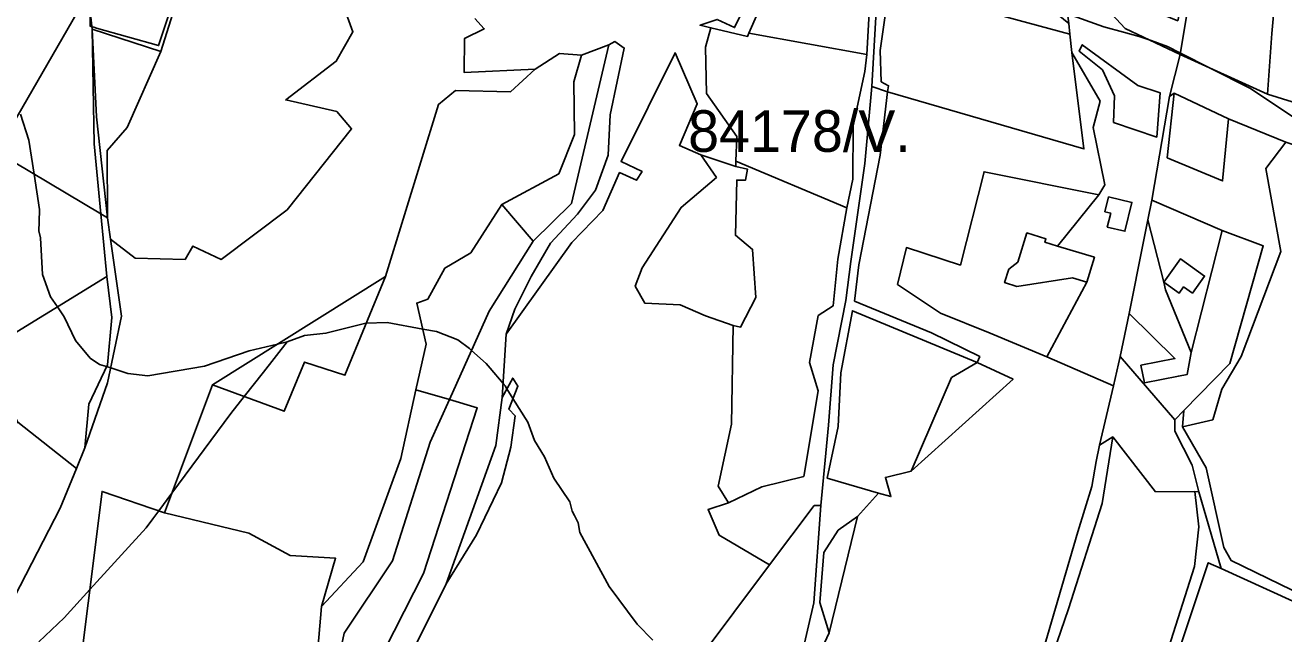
# Model space of a CAD drawing. Extents: x -477304 to -465429, y -1159113 to -1149210.
# Drawn here: x -471017.8 to -470564, y -1155138.3 to -1154918.8 of the extents above; entities that cross this region are included whole.
import ezdxf

# ---------------------------------------------------------------- set-up
doc = ezdxf.new("R2010")
doc.units = 0
for name, color, linetype in [('BPEJ_s', 7, 'Continuous'), ('orna_s', 7, 'Continuous'), ('PUPFL_s', 7, 'Continuous'), ('trav_porost_s', 7, 'Continuous'), ('zahrada_s', 7, 'Continuous')]:
    doc.layers.add(name, color=color, linetype=linetype)

msp = doc.modelspace()

# ---------------------------------------------------------------- linework, layer by layer
at = {"layer": 'BPEJ_s'}
for points in [[(-470965.44, -1154913.46), (-470969.67, -1154926.15), (-470992, -1154919.83), (-470993.05, -1154919.54), (-470993.73, -1154919.35), (-470994.32, -1154919.18), (-470994.36, -1154913.52), (-470995.19, -1154803.4), (-470994.48, -1154802.55), (-470937.22, -1154821.12), (-470964.59, -1154909.21)], [(-470965.44, -1154913.46), (-470964.59, -1154909.21), (-470937.22, -1154821.12), (-470994.48, -1154802.55), (-470995.19, -1154803.4), (-470994.36, -1154913.52), (-470994.32, -1154919.18), (-470993.73, -1154919.35), (-470993.05, -1154919.54), (-470992, -1154919.83), (-470969.67, -1154926.15)]]:
    msp.add_lwpolyline(points, close=True, dxfattribs=at)
for points in [[(-470650.97, -1154911.34), (-470649, -1154912.06), (-470641.9, -1154914.65), (-470628.87, -1154919.41), (-470621.79, -1154921.3), (-470616.13, -1154922.81), (-470615.34, -1154923.09), (-470611.76, -1154924.35), (-470605.93, -1154926.42), (-470601.2, -1154928.82), (-470590.24, -1154934.38), (-470576.18, -1154941.51), (-470555.41, -1154955.27)], [(-470615.34, -1154923.09), (-470616.13, -1154922.81), (-470621.79, -1154921.3), (-470628.87, -1154919.41), (-470641.9, -1154914.65)], [(-470555.41, -1154955.27), (-470576.18, -1154941.51), (-470590.24, -1154934.38), (-470601.2, -1154928.82), (-470605.93, -1154926.42), (-470611.76, -1154924.35), (-470615.34, -1154923.09)], [(-471019.41, -1154950.86), (-471016.44, -1154960.21), (-471014.56, -1154972.53), (-471012.61, -1154985.28), (-471012.74, -1154989.7), (-471012.83, -1154992.93), (-471012.19, -1154995.48), (-471011.55, -1155008.65), (-471008.58, -1155016.72), (-471006.1, -1155020.38), (-471003.69, -1155023.95), (-470999.65, -1155032.45), (-470994.34, -1155038.82), (-470990.94, -1155041.16), (-470988.45, -1155041.94), (-470986.93, -1155042.41), (-470980.74, -1155044.35), (-470973.52, -1155045.2), (-470953.12, -1155041.8), (-470936.97, -1155036.27), (-470926.79, -1155033.82), (-470923.24, -1155032.97)], [(-470999.65, -1155032.45), (-471003.69, -1155023.95), (-471006.1, -1155020.38), (-471008.58, -1155016.72), (-471011.55, -1155008.65), (-471012.19, -1154995.48), (-471012.83, -1154992.93), (-471012.74, -1154989.7), (-471012.61, -1154985.28), (-471014.56, -1154972.53), (-471016.44, -1154960.21), (-471019.41, -1154950.86)], [(-471012.83, -1155141.24), (-471003.69, -1155132.53), (-470994.46, -1155122.37), (-470974.15, -1155100.02), (-470971.78, -1155096.82), (-470969.61, -1155093.89), (-470964.88, -1155087.52), (-470943.56, -1155058.8), (-470938.78, -1155052.72), (-470931.88, -1155043.95), (-470923.24, -1155032.97), (-470917, -1155030.75), (-470909.35, -1155029.9), (-470894.9, -1155026.29)], [(-470791.42, -1155140.6), (-470797.16, -1155134.86), (-470807.15, -1155121.26), (-470817.77, -1155101.72), (-470818.41, -1155098.32), (-470819.76, -1155095.62), (-470820.53, -1155094.07), (-470821.38, -1155090.67), (-470827.12, -1155082.17), (-470830.52, -1155074.52), (-470834.13, -1155068.57), (-470836.47, -1155061.98), (-470841.88, -1155053.38), (-470844.06, -1155049.91), (-470844.75, -1155048.81), (-470845.05, -1155048.46), (-470845.45, -1155047.99), (-470850.12, -1155042.44), (-470851.55, -1155040.74), (-470856.78, -1155036.07), (-470857.5, -1155035.42), (-470861.75, -1155032.24), (-470869.4, -1155029.26), (-470874.44, -1155028.36), (-470887.25, -1155026.07), (-470894.76, -1155026.28), (-470894.83, -1155026.29), (-470894.9, -1155026.29), (-470909.35, -1155029.9), (-470917, -1155030.75), (-470923.24, -1155032.97), (-470926.79, -1155033.82), (-470936.97, -1155036.27), (-470953.12, -1155041.8), (-470973.52, -1155045.2), (-470980.74, -1155044.35), (-470986.93, -1155042.41), (-470988.45, -1155041.94), (-470990.94, -1155041.16), (-470994.34, -1155038.82), (-470999.65, -1155032.45)], [(-470894.9, -1155026.29), (-470894.83, -1155026.29), (-470894.76, -1155026.28), (-470887.25, -1155026.07), (-470874.44, -1155028.36), (-470869.4, -1155029.26), (-470861.75, -1155032.24), (-470857.5, -1155035.42), (-470856.78, -1155036.07), (-470851.55, -1155040.74), (-470850.12, -1155042.44), (-470845.45, -1155047.99), (-470845.05, -1155048.46), (-470844.75, -1155048.81), (-470844.06, -1155049.91), (-470841.88, -1155053.38), (-470836.47, -1155061.98), (-470834.13, -1155068.57), (-470830.52, -1155074.52), (-470827.12, -1155082.17), (-470821.38, -1155090.67), (-470820.53, -1155094.07), (-470819.76, -1155095.62), (-470818.41, -1155098.32), (-470817.77, -1155101.72), (-470807.15, -1155121.26), (-470797.16, -1155134.86), (-470791.42, -1155140.6)], [(-470923.24, -1155032.97), (-470931.88, -1155043.95), (-470938.78, -1155052.72), (-470943.56, -1155058.8), (-470964.88, -1155087.52), (-470969.61, -1155093.89), (-470971.78, -1155096.82), (-470974.15, -1155100.02), (-470994.46, -1155122.37), (-471003.69, -1155132.53), (-471012.83, -1155141.24)]]:
    msp.add_lwpolyline(points, dxfattribs=at)
at = {"layer": 'orna_s'}
for points in [[(-470750.36, -1154906.86), (-470745.42, -1154890.01), (-470712.21, -1154892.83), (-470714.3, -1154929.3), (-470756.83, -1154921.68)], [(-470709.16, -1154939.17), (-470709.53, -1154927.88), (-470706.17, -1154904.37), (-470641.1, -1154921.98), (-470640.37, -1154928.67), (-470636.06, -1154963.4), (-470706.9, -1154942.79), (-470706.49, -1154940.65)], [(-470761.19, -1154958.93), (-470772.06, -1154943.43), (-470772.44, -1154926.66), (-470770.54, -1154919.72), (-470757.32, -1154922.81), (-470756.83, -1154921.68), (-470714.3, -1154929.3), (-470715.02, -1154935.46), (-470719.18, -1154955.03), (-470719.3, -1154974.27), (-470721.51, -1154984.66), (-470761.52, -1154967.81)]]:
    msp.add_lwpolyline(points, close=True, dxfattribs=at)
at = {"layer": 'PUPFL_s'}
for points in [[(-470946.47, -1154855.82), (-470965.27, -1154916.82), (-470968.79, -1154928.23), (-470993.63, -1154920.27), (-470995.05, -1154907.22), (-471000.43, -1154872.52), (-471001.42, -1154847.46), (-470995.4, -1154802.25), (-470935.82, -1154821.58)], [(-470988.05, -1154988.21), (-470992, -1154951.86), (-470993.63, -1154920.27), (-470968.79, -1154928.23), (-470981.01, -1154955.67), (-470988.23, -1154963.92)], [(-470992.91, -1154961.63), (-470993.63, -1154920.27), (-470992, -1154951.86), (-470988.05, -1154988.21), (-470990.47, -1154986.78)], [(-470845.96, -1154983.45), (-470825.38, -1154972.35), (-470819.66, -1154958.22), (-470819.96, -1154939.15), (-470817.12, -1154929.63), (-470807.36, -1154925.87), (-470820.84, -1154983.15), (-470834.56, -1154996.7)], [(-470967.53, -1155094.6), (-470950.27, -1155048.52), (-470924.35, -1155058), (-470917.08, -1155040.26), (-470902.48, -1155045.02), (-470887.81, -1155009.42), (-470868.74, -1154947.33), (-470862.59, -1154942.35), (-470842.82, -1154942.83), (-470833.87, -1154934.6), (-470825.09, -1154929), (-470817.12, -1154929.63), (-470819.96, -1154939.15), (-470819.66, -1154958.22), (-470825.38, -1154972.35), (-470845.96, -1154983.45), (-470857.13, -1155000.9), (-470866.46, -1155006.4), (-470872.61, -1155017.57), (-470876.6, -1155019.01), (-470873.17, -1155033.88), (-470876.85, -1155050.29), (-470882.35, -1155075.08), (-470895.84, -1155112.34), (-470910.89, -1155128.5), (-470905.87, -1155111.01), (-470922.17, -1155110.06), (-470937.07, -1155102.01)], [(-470538.37, -1154992.52), (-470542.77, -1154983.12), (-470553.52, -1154975.58), (-470551.75, -1154970.89), (-470555.71, -1154963.47), (-470563.19, -1154961.01), (-470583.86, -1154952.52), (-470603.48, -1154943.33), (-470605.22, -1154944.49), (-470601.28, -1154929.33), (-470569.9, -1154943.68), (-470552.01, -1154949.22), (-470555.57, -1154955.55), (-470552.46, -1154957.29), (-470547.38, -1154956.58), (-470525.35, -1154979.29), (-470501.69, -1154986.05), (-470504.63, -1155006.67), (-470511.14, -1155003.89)], [(-470834.56, -1154996.7), (-470850.47, -1155021.97), (-470864.73, -1155053.8), (-470876.85, -1155050.29), (-470873.17, -1155033.88), (-470876.6, -1155019.01), (-470872.61, -1155017.57), (-470866.46, -1155006.4), (-470857.13, -1155000.9), (-470845.96, -1154983.45)], [(-470986.5, -1155024.23), (-470988.27, -1155009.48), (-470990.47, -1154986.78), (-470988.05, -1154988.21), (-470986.95, -1154996), (-470983.03, -1155023.74), (-470988.05, -1155047.79), (-470996.23, -1155071.25), (-470994.76, -1155055.44), (-470988.12, -1155041.24)], [(-470988.27, -1155009.48), (-470986.5, -1155024.23), (-470988.12, -1155041.24), (-470994.76, -1155055.44), (-470996.23, -1155071.25), (-470999.23, -1155078.61), (-471020.4, -1155061.93), (-471033.4, -1155037.07)], [(-470902.48, -1155045.02), (-470917.08, -1155040.26), (-470924.35, -1155058), (-470950.27, -1155048.52), (-470887.81, -1155009.42)], [(-470661.56, -1155046.47), (-470698.38, -1155079.68), (-470683.74, -1155045.89), (-470674.49, -1155040.45)], [(-471030.46, -1155054), (-471025.25, -1155064.37), (-471020.4, -1155061.93), (-470999.23, -1155078.61), (-471005.09, -1155092.98), (-471027.82, -1155136.83), (-471060.72, -1155113.62), (-471064.37, -1155109.11), (-471078.46, -1155099.19), (-471088.01, -1155090.83), (-471047.16, -1155045.3), (-471044, -1155043.33)], [(-470871.72, -1155069.23), (-470864.73, -1155053.8), (-470854.75, -1155056.73), (-470874.14, -1155116.56), (-470891.69, -1155151.09), (-470909.48, -1155237), (-470913.11, -1155340.83), (-470928.65, -1155443.54), (-470970.24, -1155453.73), (-470967.13, -1155420.04), (-470969.04, -1155388.49), (-470964.39, -1155378.06), (-470961.07, -1155361.45), (-470948.05, -1155328.45), (-470939.67, -1155293.89), (-470930.5, -1155258.99), (-470928.23, -1155233.59), (-470914.76, -1155194.26), (-470902.7, -1155138.01), (-470885.31, -1155112)], [(-470910.89, -1155128.5), (-470913.4, -1155157.79), (-470924.49, -1155202.5), (-470939.28, -1155218.22), (-470945.22, -1155217.96), (-470948.24, -1155222.79), (-470957.16, -1155222.24), (-470966.27, -1155254.11), (-470970.51, -1155255.92), (-470986.15, -1155250.31), (-470998.39, -1155254), (-471012.4, -1155249.72), (-471000.08, -1155167.53), (-470990.05, -1155086.96), (-470967.53, -1155094.6), (-470937.07, -1155102.01), (-470922.17, -1155110.06), (-470905.87, -1155111.01)], [(-470729.79, -1155108.97), (-470724.64, -1155100.94), (-470717.62, -1155096.04), (-470727.87, -1155137.9), (-470731.27, -1155126.94)]]:
    msp.add_lwpolyline(points, close=True, dxfattribs=at)
for points in [[(-471027.82, -1155136.83), (-471005.09, -1155092.98), (-470999.23, -1155078.61), (-470996.23, -1155071.25), (-470988.05, -1155047.79), (-470983.03, -1155023.74), (-470986.95, -1154996), (-470978.13, -1155002.86), (-470960.13, -1155003.27), (-470957.33, -1154998.47), (-470947.08, -1155003.23), (-470923.29, -1154985.34), (-470900.1, -1154956.16), (-470905.4, -1154949.95), (-470923.78, -1154945.71), (-470905.58, -1154931.79), (-470899.57, -1154921.16), (-470908.12, -1154897.58)], [(-470855.62, -1154916.31), (-470852.25, -1154920.05), (-470859.41, -1154923.62), (-470859.54, -1154935.82), (-470833.87, -1154934.6), (-470842.82, -1154942.83), (-470862.59, -1154942.35), (-470868.74, -1154947.33), (-470887.81, -1155009.42), (-470950.27, -1155048.52), (-470967.53, -1155094.6), (-470990.05, -1155086.96), (-471000.08, -1155167.53)], [(-470891.69, -1155151.09), (-470874.14, -1155116.56), (-470854.75, -1155056.73), (-470864.73, -1155053.8), (-470850.47, -1155021.97), (-470834.56, -1154996.7), (-470820.84, -1154983.15), (-470807.36, -1154925.87), (-470805.16, -1154924.7), (-470801.74, -1154927.05), (-470806.85, -1154951.16), (-470807.55, -1154965.7), (-470812.16, -1154978.23), (-470818.63, -1154986.92), (-470828.35, -1154997.43), (-470835.35, -1155009.42), (-470841.24, -1155021.17), (-470844.31, -1155030.23), (-470845.77, -1155053.02), (-470848.07, -1155070.36), (-470865.95, -1155120.26), (-470883.16, -1155154.75)], [(-470741.82, -1155163.45), (-470733.41, -1155127.1), (-470730.86, -1155091.96), (-470728.14, -1155063.03), (-470726.49, -1155041.31), (-470721.84, -1155018.12), (-470720.07, -1155003.98), (-470715.04, -1154968.71), (-470712.49, -1154940.9), (-470706.9, -1154942.79), (-470709.5, -1154965.6), (-470717.25, -1155005.16), (-470718.73, -1155018.26), (-470691.05, -1155029.76), (-470673.59, -1155038.29), (-470674.49, -1155040.45), (-470719.49, -1155021.78), (-470723.65, -1155044.16), (-470724.64, -1155063.52), (-470728.59, -1155082.15), (-470710.08, -1155087.51), (-470717.62, -1155096.04), (-470724.64, -1155100.94), (-470729.79, -1155108.97), (-470731.27, -1155126.94), (-470727.87, -1155137.9), (-470740.16, -1155164.19)], [(-470913.4, -1155157.79), (-470910.89, -1155128.5), (-470895.84, -1155112.34), (-470882.35, -1155075.08), (-470876.85, -1155050.29), (-470864.73, -1155053.8), (-470871.72, -1155069.23), (-470885.31, -1155112), (-470902.7, -1155138.01), (-470914.76, -1155194.26)], [(-470787.57, -1155164.48), (-470749.35, -1155113.47), (-470733.29, -1155092.04), (-470730.86, -1155091.96), (-470733.41, -1155127.1), (-470741.82, -1155163.45)]]:
    msp.add_lwpolyline(points, dxfattribs=at)
at = {"layer": 'trav_porost_s'}
for points in [[(-471028.11, -1154964.51), (-471151.02, -1154890.17), (-471161.43, -1154883.93), (-471107.78, -1154777.99), (-471064.98, -1154829.61), (-471006.65, -1154894.46), (-470997.42, -1154904.61), (-470995.05, -1154907.22)], [(-471164.17, -1154882.23), (-471161.43, -1154883.93), (-471151.02, -1154890.17), (-471028.11, -1154964.51), (-470990.47, -1154986.78), (-470988.27, -1155009.48), (-471033.4, -1155037.07), (-471020.4, -1155061.93), (-471030.46, -1155054), (-471037.77, -1155039.43), (-471044, -1155043.33), (-471159.73, -1154952.12), (-471248.31, -1154882.31), (-471240.54, -1154864.57), (-471180.81, -1154906.13), (-471177.38, -1154901.19)], [(-470630.73, -1154890.02), (-470612.85, -1154896.98), (-470596.79, -1154901.72), (-470601.28, -1154929.33), (-470621.11, -1154919.92), (-470637.23, -1154902.55), (-470634.63, -1154897.53), (-470627.1, -1154901.39), (-470628.3, -1154906.42), (-470602.18, -1154917.17), (-470599.18, -1154903.57), (-470614.46, -1154898.09), (-470632.29, -1154893.03)], [(-470706.17, -1154904.37), (-470709.53, -1154927.88), (-470709.16, -1154939.17), (-470706.49, -1154940.65), (-470706.9, -1154942.79), (-470712.49, -1154940.9), (-470709.88, -1154894.89), (-470706.17, -1154895.22)], [(-470630.15, -1154946.18), (-470640.37, -1154928.67), (-470641.1, -1154921.98), (-470641.51, -1154918.21), (-470641.91, -1154914.52), (-470637.23, -1154902.55), (-470621.11, -1154919.92), (-470601.28, -1154929.33), (-470605.22, -1154944.49), (-470611.52, -1154981.86), (-470612.97, -1154989.03), (-470614.67, -1154997.42), (-470619.78, -1155022.72), (-470622.99, -1155038.3), (-470625.43, -1155048.83), (-470649.43, -1155038.44), (-470635.01, -1155011.48), (-470632.27, -1155002.45), (-470645.54, -1154998.43), (-470630.65, -1154980.01), (-470628.5, -1154976.3), (-470632.7, -1154955.66)], [(-470601.28, -1154929.33), (-470596.79, -1154901.72), (-470587.73, -1154903.95), (-470567.73, -1154915.16), (-470568.23, -1154921.81), (-470569.9, -1154943.68)], [(-470551.84, -1154938.49), (-470552.25, -1154946.22), (-470550.88, -1154947.23), (-470552.01, -1154949.22), (-470569.9, -1154943.68), (-470568.23, -1154921.81), (-470567.73, -1154915.16), (-470548.26, -1154915.88), (-470547.08, -1154918.76), (-470529.01, -1154914.56), (-470518.37, -1154917.05), (-470532.51, -1154919.18), (-470535.43, -1154923.66), (-470547.05, -1154921.6), (-470554.49, -1154925.24), (-470557.08, -1154934.44)], [(-470625, -1154944.29), (-470625.37, -1154953.85), (-470609.81, -1154959.16), (-470608.49, -1154943.18), (-470616.56, -1154940.54), (-470636.62, -1154925.83), (-470637.73, -1154928.18), (-470629.29, -1154934.93)], [(-470625.37, -1154953.85), (-470625, -1154944.29), (-470629.29, -1154934.93), (-470637.73, -1154928.18), (-470636.62, -1154925.83), (-470616.56, -1154940.54), (-470608.49, -1154943.18), (-470609.81, -1154959.16)], [(-470579.34, -1155038.23), (-470586.37, -1155050), (-470589.6, -1155061.09), (-470600.54, -1155063.62), (-470600, -1155057.81), (-470583.42, -1155040.8), (-470571.38, -1154998.41), (-470586.19, -1154992.83), (-470611.52, -1154981.86), (-470605.22, -1154944.49), (-470603.48, -1154943.33), (-470606.01, -1154966.61), (-470586.07, -1154974.93), (-470583.86, -1154952.52), (-470563.19, -1154961.01), (-470570.46, -1154970.48), (-470564.99, -1155000.4)], [(-470603.48, -1154943.33), (-470583.86, -1154952.52), (-470586.07, -1154974.93), (-470606.01, -1154966.61)], [(-470586.37, -1155050), (-470579.34, -1155038.23), (-470564.99, -1155000.4), (-470570.46, -1154970.48), (-470563.19, -1154961.01), (-470555.71, -1154963.47), (-470551.75, -1154970.89), (-470553.52, -1154975.58), (-470542.77, -1154983.12), (-470538.37, -1154992.52), (-470511.14, -1155003.89), (-470522.88, -1155060.42), (-470528.36, -1155078.84), (-470532.68, -1155086.75), (-470536.35, -1155102.45), (-470545, -1155124.37), (-470547.88, -1155128.95), (-470582.97, -1155111.85), (-470585.65, -1155107.19), (-470591.99, -1155078.43), (-470600.54, -1155063.62), (-470589.6, -1155061.09)], [(-470754.33, -1155017.05), (-470759.81, -1155027.68), (-470762.55, -1155027.12), (-470772.52, -1155023.62), (-470781.66, -1155019.66), (-470794.31, -1155019.08), (-470797.89, -1155012.95), (-470795.33, -1155006.31), (-470781.21, -1154984.49), (-470768.52, -1154973.66), (-470774.21, -1154965.58), (-470761.54, -1154969.76), (-470757.36, -1154970.67), (-470758.08, -1154974.73), (-470761.21, -1154974.65), (-470761.67, -1154994.55), (-470755.49, -1154999.66)], [(-470752.19, -1155085.32), (-470764.18, -1155091.05), (-470767.9, -1155084.99), (-470763.13, -1155062.68), (-470762.55, -1155027.12), (-470759.81, -1155027.68), (-470754.33, -1155017.05), (-470755.49, -1154999.66), (-470761.67, -1154994.55), (-470761.21, -1154974.65), (-470758.08, -1154974.73), (-470757.36, -1154970.67), (-470761.54, -1154969.76), (-470761.52, -1154967.81), (-470721.51, -1154984.66), (-470724.72, -1155003.2), (-470726.49, -1155020.01), (-470731.89, -1155023.51), (-470734.94, -1155040.49), (-470731.85, -1155050.67), (-470737.04, -1155081.53)], [(-470649.43, -1155038.44), (-470669.8, -1155029.84), (-470687.8, -1155022.59), (-470703.28, -1155012.29), (-470700.01, -1154999.02), (-470680.59, -1155005.28), (-470672.06, -1154971.64), (-470630.65, -1154980.01), (-470645.54, -1154998.43), (-470650.11, -1154997.04), (-470649.74, -1154995.8), (-470656.62, -1154993.71), (-470659.81, -1155004.22), (-470663.16, -1155006.78), (-470664.63, -1155011.62), (-470660.19, -1155012.97), (-470640.15, -1155009.92), (-470635.01, -1155011.48)], [(-470627.17, -1154980.68), (-470628.48, -1154986.07), (-470626.39, -1154986.57), (-470627.61, -1154991.58), (-470621.26, -1154993.12), (-470618.74, -1154982.73)], [(-470607.27, -1155011.51), (-470612.97, -1154989.03), (-470611.52, -1154981.86), (-470586.19, -1154992.83), (-470597.32, -1155036.8), (-470606.59, -1155014.18), (-470607.27, -1155011.51), (-470601.72, -1155015.45), (-470600.09, -1155013.17), (-470596.95, -1155015.39), (-470592.54, -1155009.27), (-470601.26, -1155003.09)], [(-470583.42, -1155040.8), (-470600, -1155057.81), (-470603.27, -1155061.16), (-470622.99, -1155038.3), (-470619.78, -1155022.72), (-470603.23, -1155039), (-470615.46, -1155041.42), (-470614.2, -1155047.78), (-470601.98, -1155045.36), (-470598.79, -1155044.73), (-470597.32, -1155036.8), (-470586.19, -1154992.83), (-470571.38, -1154998.41)], [(-470683.74, -1155045.89), (-470698.38, -1155079.68), (-470707.61, -1155081.9), (-470705.63, -1155088.82), (-470710.08, -1155087.51), (-470728.59, -1155082.15), (-470724.64, -1155063.52), (-470723.65, -1155044.16), (-470719.49, -1155021.78), (-470674.49, -1155040.45)], [(-470625.63, -1155067.28), (-470630.39, -1155070.28), (-470625.43, -1155048.83), (-470622.99, -1155038.3), (-470603.27, -1155061.16), (-470603.32, -1155065.16), (-470597.02, -1155077.48), (-470594.65, -1155087.04), (-470596.02, -1155087.01), (-470610.2, -1155087.11)], [(-470629.43, -1155091.26), (-470625.63, -1155067.28), (-470610.2, -1155087.11), (-470596.02, -1155087.01), (-470594.57, -1155099.66), (-470596.14, -1155113.96), (-470614.75, -1155172.59), (-470623.11, -1155189.98), (-470655.71, -1155175.16), (-470655.04, -1155168.42), (-470641.57, -1155129.26)], [(-470552.56, -1155130.19), (-470552.6, -1155139.55), (-470564.75, -1155163.03), (-470576.29, -1155174.04), (-470581.39, -1155186.81), (-470597, -1155199.13), (-470620.44, -1155190.6), (-470610.92, -1155171.85), (-470591.2, -1155112.64), (-470586.59, -1155114.73)]]:
    msp.add_lwpolyline(points, close=True, dxfattribs=at)
for points in [[(-470908.12, -1154897.58), (-470899.57, -1154921.16), (-470905.58, -1154931.79), (-470923.78, -1154945.71), (-470905.4, -1154949.95), (-470900.1, -1154956.16), (-470923.29, -1154985.34), (-470947.08, -1155003.23), (-470957.33, -1154998.47), (-470960.13, -1155003.27), (-470978.13, -1155002.86), (-470986.95, -1154996), (-470988.05, -1154988.21), (-470988.23, -1154963.92), (-470981.01, -1154955.67), (-470968.79, -1154928.23), (-470965.27, -1154916.82)], [(-470750.36, -1154906.86), (-470756.83, -1154921.68), (-470757.32, -1154922.81), (-470770.54, -1154919.72), (-470774.43, -1154918.81), (-470768.24, -1154916.69), (-470762.01, -1154919.67), (-470755.8, -1154906.68)], [(-470883.16, -1155154.75), (-470865.95, -1155120.26), (-470855.08, -1155102.63), (-470846.01, -1155083.88), (-470842.68, -1155070.98), (-470841.11, -1155059.69), (-470843.42, -1155057.22), (-470840.1, -1155048.92), (-470841.94, -1155046.03), (-470845.77, -1155053.02), (-470844.31, -1155030.23), (-470820.62, -1154997.1), (-470809.48, -1154985.61), (-470803.45, -1154971.97), (-470797.29, -1154974.71), (-470795.31, -1154971.6), (-470802.91, -1154967.89), (-470783.43, -1154928.74), (-470775.44, -1154947.2), (-470781.87, -1154962.12), (-470774.21, -1154965.58), (-470768.52, -1154973.66), (-470781.21, -1154984.49), (-470795.33, -1155006.31), (-470797.89, -1155012.95), (-470794.31, -1155019.08), (-470781.66, -1155019.66), (-470772.52, -1155023.62), (-470762.55, -1155027.12), (-470763.13, -1155062.68), (-470767.9, -1155084.99), (-470764.18, -1155091.05), (-470771.57, -1155093.42), (-470767.55, -1155102.75), (-470749.35, -1155113.47), (-470787.57, -1155164.48)], [(-470740.16, -1155164.19), (-470727.87, -1155137.9), (-470717.62, -1155096.04), (-470710.08, -1155087.51), (-470705.63, -1155088.82), (-470707.61, -1155081.9), (-470698.38, -1155079.68), (-470661.56, -1155046.47), (-470674.49, -1155040.45), (-470673.59, -1155038.29), (-470691.05, -1155029.76), (-470718.73, -1155018.26), (-470717.25, -1155005.16), (-470709.5, -1154965.6), (-470706.9, -1154942.79), (-470636.06, -1154963.4), (-470640.37, -1154928.67), (-470630.15, -1154946.18), (-470632.7, -1154955.66), (-470628.5, -1154976.3), (-470630.65, -1154980.01), (-470672.06, -1154971.64), (-470680.59, -1155005.28), (-470700.01, -1154999.02), (-470703.28, -1155012.29), (-470687.8, -1155022.59), (-470669.8, -1155029.84), (-470649.43, -1155038.44), (-470625.43, -1155048.83), (-470630.39, -1155070.28), (-470631.63, -1155076.2), (-470633.23, -1155085.16), (-470638.22, -1155101.46), (-470652.01, -1155148.74)], [(-470652.01, -1155148.74), (-470638.22, -1155101.46), (-470633.23, -1155085.16), (-470631.63, -1155076.2), (-470630.39, -1155070.28), (-470625.63, -1155067.28), (-470629.43, -1155091.26), (-470641.57, -1155129.26), (-470655.04, -1155168.42)], [(-470614.75, -1155172.59), (-470596.14, -1155113.96), (-470594.57, -1155099.66), (-470596.02, -1155087.01), (-470594.65, -1155087.04), (-470586.59, -1155114.73), (-470591.2, -1155112.64), (-470610.92, -1155171.85)]]:
    msp.add_lwpolyline(points, dxfattribs=at)
at = {"layer": 'zahrada_s'}
msp.add_lwpolyline([(-470709.88, -1154894.89), (-470709.76, -1154893.04), (-470709.37, -1154886.9), (-470708.89, -1154879.48), (-470707.54, -1154868.9), (-470694.41, -1154881.28), (-470704.85, -1154876.23), (-470708.16, -1154883.07), (-470706.36, -1154883.94), (-470707.02, -1154885.29), (-470698.35, -1154889.42), (-470674.5, -1154893.49), (-470668.65, -1154895.92), (-470641.51, -1154918.21), (-470641.1, -1154921.98), (-470706.17, -1154904.37), (-470706.17, -1154895.22)], close=True, dxfattribs=at)

# ---------------------------------------------------------------- texts
at = {"layer": 'BPEJ_s'}
msp.add_text('84178/V.', height=15, dxfattribs=at).set_placement((-470778.73, -1154964.46))

doc.saveas('drawing.dxf')
